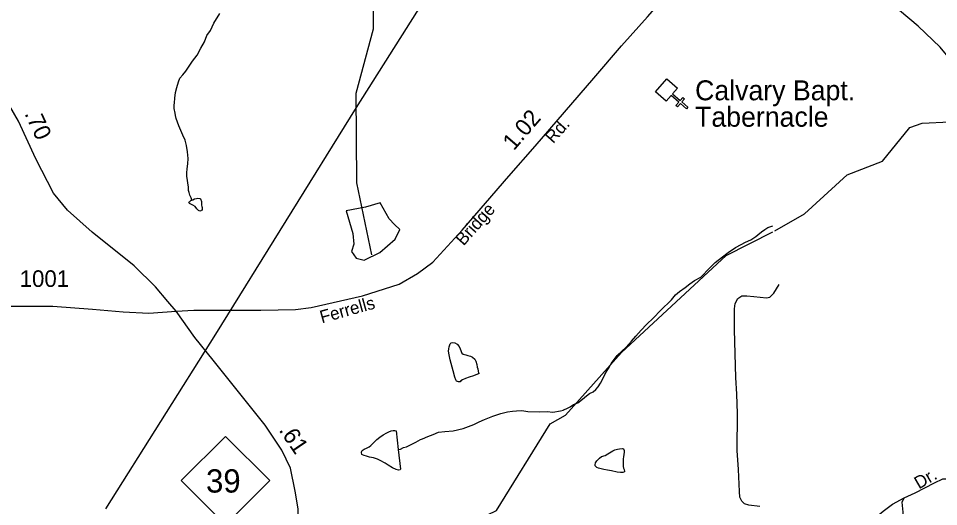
# Model space of a CAD drawing. Extents: x 2126262 to 2293712, y 749403 to 919119.
# Drawn here: x 2216301 to 2223221, y 811845 to 815520 of the extents above; entities that cross this region are included whole.
import ezdxf

# ---------------------------------------------------------------- set-up
doc = ezdxf.new("R2010")
doc.units = 0
for name, color, linetype in [('Exist Cultural Church CELL', 7, 'Continuous'), ('Exist Cultural Church Label', 7, 'Continuous'), ('Exist Hydrographic Creek Single Shore', 7, 'Continuous'), ('Exist Hydrographic Misc Water Feature', 7, 'Continuous'), ('Exist Road Non-System Type 51', 7, 'Continuous'), ('Exist Road Non-System Type 51 Label', 7, 'Continuous'), ('Exist Road Primary NC Attributed', 7, 'Continuous'), ('Exist Road Primary NC Service Mileage Hundredths English Label', 7, 'Continuous'), ('Exist Road Primary NC Shield CELL', 7, 'Continuous'), ('Exist Road Primary NC Shield Number Label', 7, 'Continuous'), ('Exist Road Secondary Mileage Hundredths English Label', 7, 'Continuous'), ('Exist Road Secondary Type 51 Attributed', 7, 'Continuous'), ('Exist Road Secondary Type 51 Label', 7, 'Continuous'), ('Exist Road Secondary Type 51 Number Label', 7, 'Continuous'), ('Exist Utilities Electrical Transmission Line', 7, 'Continuous')]:
    doc.layers.add(name, color=color, linetype=linetype)

msp = doc.modelspace()

# ---------------------------------------------------------------- linework, layer by layer
at = {"layer": 'Exist Cultural Church CELL'}
msp.add_lwpolyline([(2221258.3, 814994), (2221220.7, 814951.2), (2221277.8, 814900.9), (2221299, 814924.9), (2221310.9, 814914.3), (2221289.8, 814890.3), (2221334.9, 814850.5), (2221324.3, 814838.5), (2221279.2, 814878.3), (2221258, 814854.3), (2221246, 814864.9), (2221267.2, 814888.9), (2221210.1, 814939.2), (2221171.9, 814896.1), (2221092, 814966.5), (2221178.4, 815064.4)], close=True, dxfattribs=at)
at = {"layer": 'Exist Hydrographic Creek Single Shore'}
for points in [[(2221989.8, 813921.1), (2222211.7, 814047.7), (2222533.8, 814342.9), (2222799.8, 814445.6), (2223005.6, 814697.2), (2223097.7, 814731.4), (2223305.8, 814740.2), (2223380.7, 814705.9), (2223447.7, 814632.3), (2223613.8, 814701), (2223828.7, 814909.8), (2224061.7, 814921.4), (2224152.7, 815037.6), (2224160.7, 815106.4), (2224440.8, 815399), (2224515.9, 815450), (2224615.7, 815467.6)], [(2219415.7, 811451.7), (2219630.6, 811686.7), (2219895.6, 811815.7), (2220299.7, 812466.7), (2220415.6, 812533.2), (2220837.6, 813003.4), (2221623.8, 813735.1), (2221975.5, 813913.9)]]:
    msp.add_lwpolyline(points, dxfattribs=at)
at = {"layer": 'Exist Hydrographic Misc Water Feature'}
for points in [[(2218958.7, 813740.9), (2218846.8, 814281.2), (2218841.6, 814957), (2218971.6, 815439.9), (2218975.8, 816049.8), (2218845.8, 816846.4), (2218752.7, 816963.2), (2218752.7, 817055), (2218981.7, 817614.5), (2219154.8, 817883.1), (2219386.7, 818117.9)], [(2217605.9, 814151.7), (2217599.5, 814168.3), (2217595.4, 814178.3), (2217591.3, 814188.3), (2217585.4, 814208.2), (2217581.1, 814224.1), (2217578.8, 814252.1), (2217574.9, 814280.1), (2217572.7, 814302.1), (2217568.4, 814330), (2217568.4, 814344), (2217568.4, 814358), (2217570, 814388), (2217575.7, 814424.1), (2217577.6, 814466.1), (2217573.1, 814516), (2217564.9, 814562), (2217554.6, 814601.9), (2217536.4, 814641.7), (2217522, 814675.6), (2217507.9, 814711.5), (2217497.6, 814737.4), (2217487.4, 814765.3), (2217481.4, 814789.3), (2217479.2, 814807.3), (2217472.8, 814841.2), (2217472.8, 814867.2), (2217474.6, 814883.2), (2217476.3, 814919.2), (2217482, 814961.2), (2217491.9, 814999.3), (2217503.6, 815041.3), (2217515.2, 815069.4), (2217537, 815095.5), (2217559.1, 815121.7), (2217584.8, 815159.8), (2217610.4, 815198), (2217644, 815242.2), (2217671.9, 815294.4), (2217699.4, 815342.6), (2217719.1, 815390.7), (2217744.9, 815428.8), (2217770.3, 815483), (2217815.9, 815555.3)], [(2217605.9, 814151.7), (2217611.6, 814154.4), (2217625.6, 814162.5), (2217639.5, 814164.6), (2217649.6, 814166.6), (2217665.6, 814164.8), (2217669.7, 814160.8), (2217673.6, 814154.8), (2217675.6, 814148.8), (2217677.7, 814140.9), (2217677.9, 814130.9), (2217677.9, 814122.9), (2217677.9, 814112.9), (2217679.9, 814102.9), (2217682.2, 814094.9), (2217684, 814085), (2217684, 814081), (2217682.2, 814076.9), (2217676, 814072.9), (2217672.1, 814070.8), (2217666.2, 814068.8), (2217660, 814070.8), (2217654.1, 814074.7), (2217642, 814086.7), (2217629.9, 814102.6), (2217611.8, 814114.4), (2217597.9, 814120.3), (2217587.8, 814126.3), (2217585.8, 814130.3), (2217583.7, 814136.2), (2217589.5, 814142.3), (2217597.5, 814148.3), (2217605.9, 814151.7)], [(2218911.7, 814099.3), (2218765.9, 814070.4), (2218816.9, 813900.8), (2218823.3, 813818.9), (2218805.8, 813764.7), (2218840.1, 813714.9), (2218900.4, 813699.4), (2219019.9, 813758.2), (2219135.2, 813856.9), (2219168.6, 813929.2), (2219130.2, 813968.9), (2219090, 814010.6), (2219021.4, 814130.1), (2218911.7, 814099.3)], [(2220377.4, 812565.9), (2220401.4, 812570.1), (2220401.4, 812574.1), (2220421.2, 812580.2), (2220449.3, 812594.4), (2220475, 812612.6), (2220507, 812626.8), (2220542.8, 812653), (2220572.6, 812679.2), (2220596.6, 812695.4), (2220622.4, 812709.6), (2220642.3, 812725.7), (2220662, 812745.8), (2220679.8, 812774), (2220695.6, 812806.1), (2220711.4, 812838.1), (2220729.2, 812868.2), (2220743, 812892.3), (2220758.8, 812922.4), (2220780.5, 812952.6), (2220804.3, 812982.7), (2220838.1, 813014.9), (2220872.2, 813045.1), (2220911.5, 813089.4), (2220945.4, 813127.7), (2220985.1, 813171.9), (2221024.7, 813216.2), (2221078.2, 813264.5), (2221130.1, 813320.8), (2221211.3, 813401.4), (2221243.1, 813437.6), (2221272.8, 813463.7), (2221314.9, 813494.1), (2221350.5, 813522.3), (2221386.2, 813546.5), (2221432.2, 813572.8), (2221499.6, 813641.2), (2221541.2, 813681.5), (2221595.2, 813723.9), (2221638.8, 813756.2), (2221694.6, 813794.6), (2221736.2, 813816.8), (2221770.3, 813834.9), (2221808, 813853.1), (2221845.7, 813877.2), (2221861.7, 813891.2), (2221889.6, 813913.4), (2221913.6, 813931.5), (2221937.4, 813945.7), (2221975.3, 813957.9)], [(2219765.9, 812845.6), (2219723.9, 812829.4), (2219689.8, 812819.1), (2219664, 812809), (2219640, 812798.8), (2219628.1, 812790.7), (2219622.4, 812784.7), (2219610.3, 812782.6), (2219596.1, 812788.5), (2219590, 812798.5), (2219582, 812818.4), (2219569.5, 812866.3), (2219549.2, 812950.2), (2219540.8, 812988.1), (2219534.6, 813014), (2219536.7, 813032), (2219540.5, 813046), (2219544.2, 813062), (2219548.3, 813070.1), (2219556.3, 813078.2), (2219566.4, 813080.2), (2219582.4, 813076.3), (2219600.2, 813068.5), (2219616.2, 813050.5), (2219622.6, 813032.6), (2219636.7, 813000.7), (2219644.7, 812992.8), (2219666.9, 812986.9), (2219680.8, 812983), (2219700.9, 812977.2), (2219716.9, 812969.3), (2219733.1, 812953.4), (2219741.1, 812939.4), (2219749.3, 812913.5), (2219751.3, 812893.5), (2219755.6, 812881.6), (2219757.5, 812863.6), (2219761.8, 812851.6), (2219765.9, 812845.6)], [(2219157.7, 812273.7), (2219173.7, 812277.8), (2219197.9, 812289.9), (2219219.8, 812294.1), (2219243.6, 812308.2), (2219269.5, 812318.4), (2219289.4, 812330.6), (2219325.2, 812348.8), (2219339.4, 812354.9), (2219381, 812371.2), (2219421, 812387.4), (2219460.8, 812403.7), (2219508.8, 812410), (2219570.9, 812414.5), (2219644.5, 812433), (2219686.5, 812447.3), (2219726.3, 812463.5), (2219766.3, 812483.8), (2219806.1, 812500.1), (2219869.9, 812524.5), (2219929.7, 812544.9), (2219979.6, 812559.2), (2220015.7, 812563.5), (2220047.6, 812565.7), (2220087.6, 812567.9), (2220131.5, 812560.2), (2220219.5, 812556.8), (2220277.5, 812559.3), (2220319.5, 812555.5), (2220377.4, 812565.9)], [(2219157.7, 812273.7), (2219174.7, 812125.9), (2219170.8, 812121.8), (2219159.2, 812117.7), (2219140.9, 812123.6), (2219114.9, 812135.4), (2219082.9, 812157.2), (2219058.5, 812171.1), (2219020.5, 812190.7), (2219000.2, 812202.6), (2218970.3, 812212.4), (2218940.4, 812216.2), (2218918.2, 812224.1), (2218900.4, 812230), (2218888.3, 812233.9), (2218884.4, 812237.8), (2218880.1, 812251.8), (2218880.1, 812257.8), (2218886, 812265.8), (2218900, 812275.9), (2218919.9, 812284.1), (2218937.9, 812294.2), (2218951.8, 812304.2), (2218977.5, 812328.4), (2218995.3, 812348.6), (2219019.3, 812366.7), (2219045.1, 812384.9), (2219071, 812399.1), (2219087, 812407.1), (2219104.8, 812415.3), (2219118.8, 812417.4), (2219132.9, 812417.4), (2219140.9, 812415.5), (2219157.7, 812273.7)], [(2220704.2, 812124.4), (2220664.2, 812134.1), (2220650.3, 812139.9), (2220638, 812151.9), (2220638, 812159.9), (2220642.1, 812173.9), (2220651.7, 812190), (2220669.8, 812210.1), (2220685.6, 812222.2), (2220713.7, 812230.4), (2220733.5, 812242.5), (2220771.3, 812264.8), (2220785.2, 812270.8), (2220807.4, 812277), (2220821.3, 812279.1), (2220843, 812281.2), (2220851.2, 812279.3), (2220857.4, 812267.3), (2220855.3, 812255.3), (2220853.5, 812237.3), (2220851.7, 812219.4), (2220847.8, 812203.3), (2220847.8, 812189.4), (2220847.8, 812175.3), (2220848, 812159.3), (2220850, 812147.3), (2220852.3, 812133.3), (2220856.4, 812123.4), (2220860.3, 812109.4), (2220858.2, 812105.4), (2220846.3, 812101.3), (2220828.3, 812101.2), (2220804.3, 812103), (2220760.4, 812114.7), (2220730.3, 812118.5), (2220704.2, 812124.4)]]:
    msp.add_lwpolyline(points, dxfattribs=at)
at = {"layer": 'Exist Road Non-System Type 51'}
for points in [[(2221878.1, 811844.5), (2221794.4, 811855.7), (2221760.6, 811865.8), (2221742.4, 811886.1), (2221726.4, 811915.4), (2221722.9, 811957.3), (2221717.3, 812124.9), (2221707.6, 812266), (2221708.3, 812544.6), (2221702.7, 812691.3), (2221695.7, 812817), (2221685.2, 813175.2), (2221686.6, 813334.4), (2221690.1, 813372.8), (2221712.4, 813411.9), (2221741.7, 813430.1), (2221779.4, 813430.1), (2221832.4, 813427.3), (2221925.9, 813416.1), (2221952.5, 813421.7), (2221981.8, 813451), (2222022.9, 813517.4)], [(2222962.4, 811909.5), (2223045.1, 811949.4), (2223190.2, 812023.4), (2223253.7, 812054.8), (2223288.6, 812053.4), (2223362.5, 812049.2), (2223415.5, 812073), (2223465.8, 812116.3), (2223520.2, 812176.3), (2223568.9, 812242.9), (2223598.2, 812265.2), (2223623.3, 812261), (2223637.3, 812240.1), (2223649.8, 812192.6), (2223648.5, 812150.7), (2223673.6, 812107.4), (2223730.8, 812092), (2223806.1, 812087.9), (2223959.6, 812087.9), (2224166.9, 812115.8), (2224270.2, 812115.8), (2224382.3, 812101.8)], [(2222208, 811619.1), (2222283.4, 811627.4), (2222367.1, 811630.2), (2222449.4, 811626), (2222503.8, 811634.4), (2222623.2, 811668.6), (2222683.2, 811698), (2222747.3, 811763.6), (2222803.2, 811811.1), (2222875.2, 811862), (2222962.4, 811909.5)], [(2222962.4, 811909.5), (2222944.6, 811877), (2222951.6, 811803), (2222964.2, 811663.3), (2223022.8, 811402.9), (2223060.5, 811292.5), (2223060.5, 811242.2), (2223057.6, 811142.1), (2223051.7, 811070.4)]]:
    msp.add_lwpolyline(points, dxfattribs=at)
at = {"layer": 'Exist Road Primary NC Attributed'}
for points in [[(2217488.2, 813316.3), (2217424.7, 813389.6), (2217331.3, 813499.9), (2217170.8, 813656.3), (2216856.1, 813911.2), (2216670.5, 814076), (2216564.5, 814204.5), (2216432.6, 814463.5), (2216301.5, 814747.1), (2216104, 815085.7), (2215912.8, 815366.4), (2215697.3, 815695.3), (2215452.4, 816119.2), (2215356.7, 816273.5)], [(2218475.7, 810393.1), (2218448.7, 810926.4), (2218412.4, 811504.6), (2218404, 811828.6), (2218382.4, 811960.6), (2218347.5, 812133.7), (2218281.9, 812270.6), (2218155.7, 812457), (2217765.7, 812947.9), (2217628.9, 813118.3), (2217488.2, 813316.3)]]:
    msp.add_lwpolyline(points, dxfattribs=at)
at = {"layer": 'Exist Road Primary NC Shield CELL'}
msp.add_lwpolyline([(2217524.9, 812040), (2217857.9, 812373), (2218190.9, 812040), (2217857.9, 811707)], close=True, dxfattribs=at)
at = {"layer": 'Exist Road Secondary Type 51 Attributed'}
for points in [[(2224424.9, 811806.5), (2224392.8, 811916.8), (2224382.3, 812101.8), (2224380.9, 812289), (2224378.8, 812778.5), (2224378.1, 813055.8), (2224354.4, 813182.9), (2224298.6, 813319.7), (2224096.9, 813711.5), (2223978.3, 813936.3), (2223751.6, 814396.5), (2223453.6, 814978.2), (2223344.1, 815168.9), (2223233.8, 815303), (2223066.4, 815460.8), (2222630.3, 815830.2), (2222327.5, 816078.8), (2221961.2, 816351.9), (2221805.6, 816459.2)], [(2217488.2, 813316.3), (2217621.3, 813323.9), (2218123, 813323.2), (2218385.3, 813327.4), (2218502.6, 813342.8), (2218889.8, 813430.1), (2219164.7, 813519.4), (2219301.5, 813599), (2219417.3, 813684.2), (2219638.5, 813926.6), (2219988, 814332.3), (2220186.2, 814557.1), (2220629.2, 815070.4), (2220837.2, 815313.4), (2221033.2, 815532), (2221320.7, 815861.6), (2221467.2, 816022.2), (2221646.1, 816240.7)], [(2214464.9, 813061.6), (2214727.4, 813182.9), (2215014.8, 813222), (2215324.6, 813277.9), (2215789.7, 813339), (2216169.9, 813352.2), (2216559.3, 813353.6), (2216857.2, 813332), (2217088.8, 813311), (2217281.4, 813299.9), (2217488.2, 813316.3)]]:
    msp.add_lwpolyline(points, dxfattribs=at)
at = {"layer": 'Exist Utilities Electrical Transmission Line'}
msp.add_lwpolyline([(2258589.5, 855961.6), (2224042.3, 823040.9), (2221931.1, 819772.5), (2221268.6, 818725.6), (2220543, 817556.7), (2219765.7, 816313.7), (2218840.6, 814848.5), (2217782.2, 813143.1), (2216956.9, 811828.2)], dxfattribs=at)

# ---------------------------------------------------------------- texts
at = {"layer": 'Exist Cultural Church Label'}
for s, p in [('Calvary Bapt.', (2221390, 814903.2)), ('Tabernacle', (2221390, 814704))]:
    msp.add_text(s, height=150, dxfattribs=at).set_placement(p)
at = {"layer": 'Exist Road Non-System Type 51 Label'}
msp.add_text('Dr.', height=95, rotation=30.04299, dxfattribs=at).set_placement((2223073, 811973.5))
at = {"layer": 'Exist Road Primary NC Service Mileage Hundredths English Label'}
for s, rotation, p in [('.70', 294.8281, (2216344.4, 814803)), ('.61', 304.11069, (2218255.9, 812420.5))]:
    msp.add_text(s, height=125, rotation=rotation, dxfattribs=at).set_placement(p)
at = {"layer": 'Exist Road Primary NC Shield Number Label'}
msp.add_text('39', height=175, dxfattribs=at).set_placement((2217712, 811950.3))
at = {"layer": 'Exist Road Secondary Mileage Hundredths English Label'}
msp.add_text('1.02', height=125, rotation=49.47887, dxfattribs=at).set_placement((2220026.5, 814518.3))
at = {"layer": 'Exist Road Secondary Type 51 Label'}
for s, rotation, p in [('Rd.', 48.33958, (2220322.7, 814571.9)), ('Bridge', 48.28561, (2219648.8, 813802.7)), ('Ferrells', 15.51736, (2218582.7, 813224.1))]:
    msp.add_text(s, height=95, rotation=rotation, dxfattribs=at).set_placement(p)
at = {"layer": 'Exist Road Secondary Type 51 Number Label'}
msp.add_text('1001', height=125, dxfattribs=at).set_placement((2216310.3, 813498.2))

doc.saveas('drawing.dxf')
